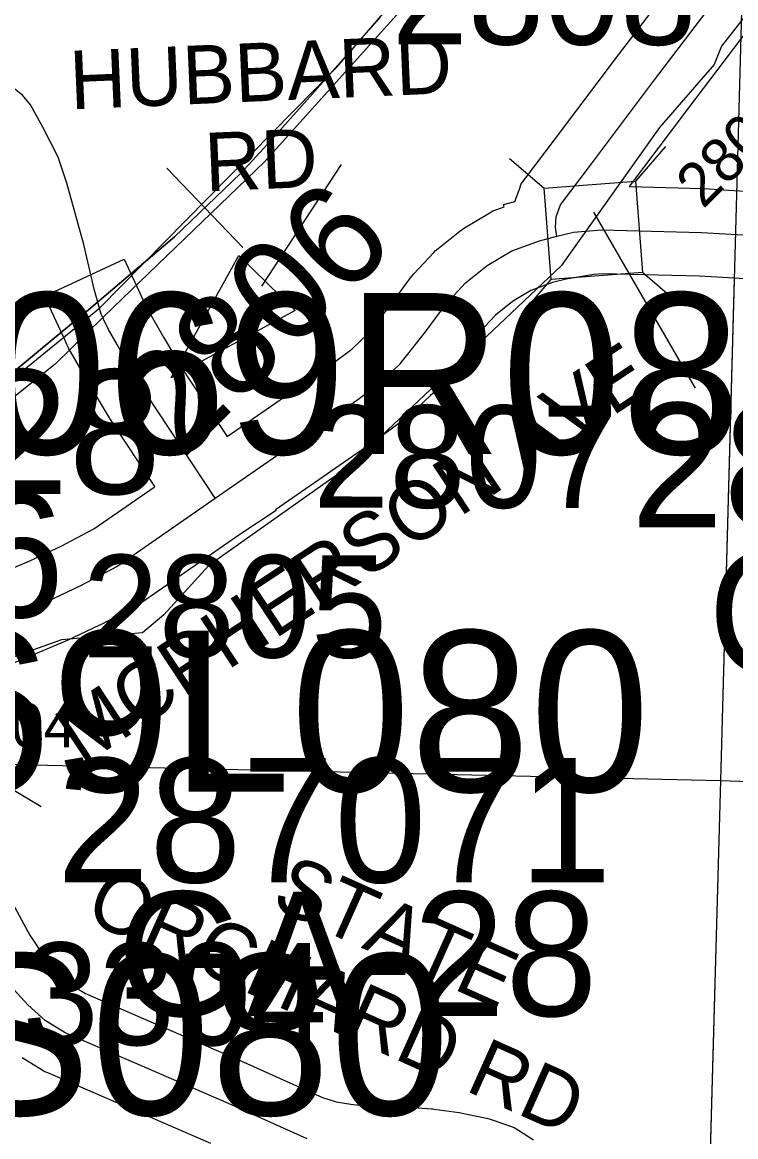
# Model space of a CAD drawing. Extents: x -132.8 to -73.3, y -60 to -26.
# Drawn here: x -119.386 to -118.899, y -49.632 to -48.87 of the extents above; entities that cross this region are included whole.
import ezdxf

# ---------------------------------------------------------------- set-up
doc = ezdxf.new("R2010")
doc.units = 0
for name, color, linetype in [('tdCoCityStreetMinor', 7, 'Continuous'), ('tdCoCorpBndry', 7, 'Continuous'), ('tdCoDirctArrow', 7, 'Continuous'), ('tdCoHydroRiver', 7, 'Continuous'), ('tdCoRRCL', 7, 'Continuous'), ('tdCoSecRdNmbr', 7, 'Continuous'), ('tdCoSecRdTxt', 7, 'Continuous'), ('tdCoSecRteBand', 7, 'Continuous'), ('tdCoSecRteCL', 7, 'Continuous'), ('tdCoSectLine', 7, 'Continuous'), ('tdCoSectLinePart', 7, 'Continuous'), ('tdCoStrucPriMaintName', 7, 'Continuous'), ('tdCoStrucSec', 7, 'Continuous'), ('tdCoStrucSecCoName', 7, 'Continuous'), ('tdCoStrucSecFHWANum', 7, 'Continuous'), ('tdCoSurfAsphalt', 7, 'Continuous'), ('tdCoSurfBitum', 7, 'Continuous'), ('tdCoSurfGravel', 7, 'Continuous')]:
    doc.layers.add(name, color=color, linetype=linetype)

msp = doc.modelspace()

# ---------------------------------------------------------------- linework, layer by layer
at = {"layer": 'tdCoCityStreetMinor'}
msp.add_lwpolyline([(-119.33141, -49.072), (-119.3325, -49.06967), (-119.33743, -49.05265), (-119.34434, -49.02207), (-119.35593, -48.98015), (-119.36185, -48.96239), (-119.37245, -48.94192), (-119.38083, -48.92663), (-119.38626, -48.91998), (-119.3939, -48.91406), (-119.40303, -48.90888), (-119.42005, -48.90148)], dxfattribs=at)
at = {"layer": 'tdCoCorpBndry'}
msp.add_lwpolyline([(-119.00578, -48.72624), (-119.22081, -48.96551), (-119.33038, -49.07099), (-119.33141, -49.072), (-119.36408, -49.10385), (-119.53196, -49.23787), (-119.64938, -49.34962), (-119.64913, -49.35561), (-119.64835, -49.37158), (-119.59049, -49.37291), (-119.48147, -49.47822), (-119.52515, -49.55206), (-119.49095, -49.575), (-119.51596, -49.62619), (-119.58687, -49.62388), (-119.59637, -49.87981), (-119.77692, -49.69204), (-119.78272, -49.68601), (-119.76001, -49.65569), (-119.7681, -49.60356), (-119.83422, -49.5474), (-119.96898, -49.71539)], dxfattribs=at)
at = {"layer": 'tdCoDirctArrow'}
msp.add_line((-119.16854, -48.96745), (-119.22286, -49.05067), dxfattribs=at)
msp.add_lwpolyline([(-119.19998, -49.06729), (-119.28465, -49.11334), (-119.23844, -49.02954)], close=True, dxfattribs=at)
at = {"layer": 'tdCoHydroRiver'}
msp.add_lwpolyline([(-118.87734, -48.84633), (-118.90841, -48.88651), (-118.91348, -48.89899), (-118.95095, -48.94216), (-119.0182, -49.03658), (-119.16235, -49.1731), (-119.25889, -49.24148), (-119.2898, -49.27536), (-119.30433, -49.28759), (-119.3597, -49.2924), (-119.40113, -49.30706), (-119.43493, -49.33139), (-119.51622, -49.36075), (-119.59469, -49.4028)], dxfattribs=at)
at = {"layer": 'tdCoRRCL'}
msp.add_line((-119.2876, -48.96991), (-119.23579, -49.02414), dxfattribs=at)
for points in [[(-120.90014, -50.91758), (-120.80482, -50.8333), (-120.69913, -50.71459), (-120.38749, -50.3671), (-120.27515, -50.19914), (-119.95857, -49.75638), (-119.76019, -49.4486), (-119.624, -49.31017), (-119.6013, -49.2871), (-119.53026, -49.22585), (-119.46076, -49.16298), (-119.40286, -49.1219), (-119.33353, -49.06534), (-119.1714, -48.90077), (-118.98751, -48.68786), (-118.88892, -48.59894), (-118.66302, -48.40922), (-118.39059, -48.19074)], [(-119.90915, -49.61729), (-119.88936, -49.59266), (-119.84545, -49.53539), (-119.80812, -49.49184), (-119.77519, -49.45616), (-119.72615, -49.40109), (-119.70382, -49.37876), (-119.6665, -49.34235), (-119.61984, -49.30045), (-119.58653, -49.27172), (-119.54628, -49.23897), (-119.50538, -49.20368), (-119.49834, -49.19761), (-119.46321, -49.17017), (-119.41874, -49.13083), (-119.36458, -49.08618), (-119.34116, -49.06678), (-119.28242, -49.01683), (-119.23723, -48.97365), (-119.21618, -48.95059), (-119.18819, -48.91912), (-119.15525, -48.88197), (-119.14189, -48.86697)], [(-119.14189, -48.86697), (-119.15525, -48.88197), (-119.18819, -48.91912), (-119.21618, -48.95059), (-119.23723, -48.97365), (-119.28242, -49.01683), (-119.34116, -49.06678), (-119.36458, -49.08618), (-119.41874, -49.13083), (-119.46321, -49.17017), (-119.49834, -49.19761), (-119.50538, -49.20368), (-119.54628, -49.23897), (-119.58653, -49.27172), (-119.61984, -49.30045), (-119.6665, -49.34235), (-119.70382, -49.37876), (-119.72615, -49.40109), (-119.77519, -49.45616), (-119.80812, -49.49184), (-119.84545, -49.53539), (-119.88936, -49.59266), (-119.90915, -49.61729)]]:
    msp.add_lwpolyline(points, dxfattribs=at)
at = {"layer": 'tdCoSecRteBand'}
for points in [[(-119.44208, -49.2641), (-119.3812, -49.23843), (-119.35977, -49.22841), (-119.33759, -49.21654), (-119.29631, -49.18792), (-119.2958, -49.18757), (-119.32619, -49.14173), (-119.32658, -49.14113), (-119.32695, -49.14051), (-119.3415, -49.1161), (-119.3416, -49.11593), (-119.3417, -49.11576), (-119.35354, -49.09529), (-119.35421, -49.09413), (-119.35477, -49.09292), (-119.35812, -49.08572), (-119.35861, -49.08466), (-119.37127, -49.05745), (-119.31687, -49.03215), (-119.30421, -49.05935), (-119.30372, -49.06041), (-119.30093, -49.06641), (-119.28986, -49.08555), (-119.27578, -49.10918), (-119.24648, -49.15339), (-119.17467, -49.10361), (-119.16121, -49.09363), (-119.15024, -49.08325), (-119.13468, -49.06368), (-119.12098, -49.04494), (-119.11993, -49.0435), (-119.11872, -49.0422), (-119.1054, -49.0279), (-119.1039, -49.02629), (-119.10218, -49.02491), (-119.08739, -49.01308), (-119.08584, -49.01184), (-119.08414, -49.01081), (-119.06737, -49.0007), (-119.06487, -48.9992), (-119.06213, -48.9982), (-119.05709, -48.99637), (-119.05749, -48.99481), (-119.04969, -48.99281), (-119.0469, -48.98492), (-119.04536, -48.98054), (-119.04256, -48.97683), (-119.02209, -48.94971), (-118.97894, -48.8925), (-118.9789, -48.89245), (-118.97887, -48.89241), (-118.93275, -48.83174)], [(-118.88523, -48.86836), (-118.93107, -48.92867), (-118.97171, -48.98255), (-118.9214, -48.98382), (-118.92087, -48.98384), (-118.92034, -48.98387), (-118.90007, -48.9851), (-118.88384, -48.98609)], [(-118.8887, -49.04591), (-118.90372, -49.04499), (-118.92345, -49.04379), (-118.9897, -49.04212), (-118.99579, -49.04259), (-119.01476, -49.04582), (-119.02403, -49.04819), (-119.03888, -49.05359), (-119.05146, -49.06117), (-119.06298, -49.07039), (-119.07359, -49.08178), (-119.08659, -49.09958), (-119.08696, -49.10007), (-119.08734, -49.10055), (-119.1046, -49.12226), (-119.10592, -49.12391), (-119.10746, -49.12537), (-119.12127, -49.13844), (-119.12257, -49.13967), (-119.12401, -49.14074), (-119.1393, -49.15209), (-119.13969, -49.15238), (-119.14009, -49.15265), (-119.21332, -49.20341), (-119.21298, -49.20392), (-119.23773, -49.22032), (-119.30482, -49.26683), (-119.30624, -49.26781), (-119.30775, -49.26862), (-119.33217, -49.28169), (-119.33288, -49.28208), (-119.33362, -49.28242), (-119.35631, -49.29303), (-119.35683, -49.29327), (-119.35736, -49.29349), (-119.41866, -49.31934)], [(-119.39884, -49.46192), (-119.3813, -49.4942), (-119.37062, -49.51044), (-119.36143, -49.52065), (-119.35282, -49.52831), (-119.34322, -49.53422), (-119.23347, -49.58173), (-119.23327, -49.58182), (-119.23306, -49.58191), (-119.18124, -49.60528), (-119.17182, -49.60811), (-119.16199, -49.60975), (-119.15621, -49.61034), (-119.12584, -49.61162), (-119.12539, -49.61164), (-119.12493, -49.61167), (-119.10679, -49.61299), (-119.10582, -49.61306), (-119.10485, -49.61319), (-119.08776, -49.61556), (-119.08678, -49.61569), (-119.08581, -49.61589), (-119.06925, -49.61931), (-119.06722, -49.61973), (-119.06526, -49.62043), (-119.05343, -49.62463), (-119.05019, -49.62578), (-119.04729, -49.62764), (-119.03704, -49.63421)], [(-119.25752, -49.6367), (-119.36903, -49.58842), (-119.37101, -49.58757), (-119.37284, -49.58644), (-119.38651, -49.57803)]]:
    msp.add_lwpolyline(points, dxfattribs=at)
at = {"layer": 'tdCoSecRteCL'}
for points in [[(-119.021, -49.01645), (-119.02206, -49.01019), (-119.02157, -49.00329), (-119.01861, -48.9949), (-118.99814, -48.96777), (-118.95499, -48.91056), (-118.90887, -48.8499)], [(-119.021, -49.01645), (-119.00971, -49.01357), (-118.99047, -49.01209), (-118.92216, -49.01382), (-118.90189, -49.01505), (-118.88566, -49.01603), (-118.86495, -49.01899), (-118.83832, -49.02763), (-118.79886, -49.04513), (-118.70416, -49.08977), (-118.64473, -49.1169), (-118.60577, -49.13761), (-118.55225, -49.16893), (-118.52019, -49.18792), (-118.50466, -49.1968), (-118.49109, -49.20296), (-118.47605, -49.20814), (-118.45312, -49.21258), (-118.42993, -49.21332), (-118.40577, -49.21061), (-118.28789, -49.19754)], [(-119.25456, -49.19549), (-119.15718, -49.12799), (-119.14189, -49.11665), (-119.12808, -49.10358), (-119.11082, -49.08188), (-119.09676, -49.06264), (-119.08344, -49.04834), (-119.06865, -49.0365), (-119.05188, -49.02639), (-119.03289, -49.01949), (-119.021, -49.01645)], [(-119.25456, -49.19549), (-119.30118, -49.12515), (-119.31573, -49.10074), (-119.32757, -49.08027), (-119.33092, -49.07306), (-119.33141, -49.072)], [(-119.47944, -49.31285), (-119.43042, -49.29174), (-119.36901, -49.26585), (-119.34633, -49.25524), (-119.32191, -49.24217), (-119.25456, -49.19549)], [(-119.19177, -49.63345), (-119.24539, -49.60926), (-119.35711, -49.56089), (-119.37078, -49.55248), (-119.38261, -49.54196), (-119.39444, -49.52882), (-119.40706, -49.50963), (-119.4252, -49.47625), (-119.45753, -49.4192), (-119.46752, -49.40185), (-119.47278, -49.39055), (-119.47541, -49.37846), (-119.47672, -49.35296), (-119.47672, -49.33272), (-119.47751, -49.32115), (-119.47944, -49.31285)]]:
    msp.add_lwpolyline(points, dxfattribs=at)
at = {"layer": 'tdCoSectLine'}
for points in [[(-118.90901, -49.38858), (-118.88204, -48.40349)], [(-119.8897, -49.36604), (-119.39936, -49.37731), (-118.90901, -49.38858)], [(-118.93694, -50.39408), (-118.92306, -49.89468), (-118.90901, -49.38858)], [(-118.90901, -49.38858), (-117.89784, -49.42438)]]:
    msp.add_lwpolyline(points, dxfattribs=at)
at = {"layer": 'tdCoSectLinePart'}
for points in [[(-118.90901, -49.38858), (-118.89961, -49.04525)], [(-119.44558, -49.37625), (-119.39936, -49.37731), (-118.90901, -49.38858)], [(-118.91991, -49.78124), (-118.90901, -49.38858)], [(-118.90901, -49.38858), (-118.15995, -49.4151)]]:
    msp.add_lwpolyline(points, dxfattribs=at)
at = {"layer": 'tdCoStrucSec'}
for points in [[(-118.94689, -48.95515), (-118.96725, -48.9789), (-118.96245, -49.04128)], [(-119.05337, -48.96334), (-119.02963, -48.9837), (-118.96725, -48.9789)], [(-119.04518, -49.06982), (-119.02483, -49.04607), (-119.02963, -48.9837)], [(-118.93921, -49.0612), (-118.96245, -49.04128), (-119.02483, -49.04607)]]:
    msp.add_lwpolyline(points, dxfattribs=at)
at = {"layer": 'tdCoStrucSecFHWANum'}
for p, q in [((-118.92632, -49.12028), (-118.99586, -49.00007)), ((-119.37358, -49.40657), (-119.47157, -49.34804))]:
    msp.add_line(p, q, dxfattribs=at)
at = {"layer": 'tdCoSurfAsphalt'}
msp.add_lwpolyline([(-119.43042, -49.29174), (-119.36901, -49.26585), (-119.34633, -49.25524), (-119.32191, -49.24217), (-119.25456, -49.19549), (-119.15718, -49.12799), (-119.14189, -49.11665), (-119.12808, -49.10358), (-119.11082, -49.08188), (-119.09676, -49.06264), (-119.08344, -49.04834), (-119.06865, -49.0365), (-119.05188, -49.02639), (-119.03289, -49.01949), (-119.021, -49.01645), (-119.00971, -49.01357), (-118.99047, -49.01209), (-118.92216, -49.01382), (-118.90189, -49.01505), (-118.88566, -49.01603)], dxfattribs=at)
at = {"layer": 'tdCoSurfBitum'}
for points in [[(-119.021, -49.01645), (-119.02206, -49.01019), (-119.02157, -49.00329), (-119.01861, -48.9949), (-118.99814, -48.96777), (-118.95499, -48.91056), (-118.90887, -48.8499)], [(-119.19177, -49.63345), (-119.24539, -49.60926), (-119.35711, -49.56089), (-119.37078, -49.55248), (-119.38261, -49.54196), (-119.39444, -49.52882), (-119.40706, -49.50963), (-119.4252, -49.47625), (-119.45753, -49.4192), (-119.46752, -49.40185), (-119.47278, -49.39055), (-119.47541, -49.37846), (-119.47672, -49.35296), (-119.47672, -49.33272), (-119.47751, -49.32115), (-119.47944, -49.31285)]]:
    msp.add_lwpolyline(points, dxfattribs=at)
at = {"layer": 'tdCoSurfGravel'}
msp.add_lwpolyline([(-119.25456, -49.19549), (-119.30118, -49.12515), (-119.31573, -49.10074), (-119.32757, -49.08027), (-119.33092, -49.07306), (-119.33141, -49.072)], dxfattribs=at)

# ---------------------------------------------------------------- texts
at = {"layer": 'tdCoSecRdNmbr'}
for s, height, rotation, p in [('2808', 0.07, 359.91116, (-119.13397, -48.88529)), ('2809', 0.03, 44.91106, (-118.92108, -48.99838)), ('2806', 0.07, 44.91093, (-119.27747, -49.17008)), ('2807', 0.07, 359.91093, (-119.18765, -49.20193)), ('2805', 0.07, 359.91076, (-119.34533, -49.30426)), ('2804', 0.03, 359.91079, (-119.43878, -49.36567)), ('3304', 0.07, 359.91079, (-119.38633, -49.56926))]:
    msp.add_text(s, height=height, rotation=rotation, dxfattribs=at).set_placement(p)
at = {"layer": 'tdCoSecRdTxt'}
for s, rotation, p in [('HUBBARD', 2.46419, (-119.35331, -48.92977)), ('RD', 2.46419, (-119.261, -48.98586)), ('MCPHERSON AVE', 33.43019, (-119.34559, -49.37907)), ('STATE', 335.84921, (-119.21756, -49.47472)), ('ORCHARD RD', 335.84921, (-119.34497, -49.48335))]:
    msp.add_text(s, height=0.04, rotation=rotation, dxfattribs=at).set_placement(p)
at = {"layer": 'tdCoStrucPriMaintName'}
for s, p in [('78069R080', (-119.57402, -49.16529)), ('78069R080', (-119.57402, -49.16529)), ('78069R080', (-119.57402, -49.16529)), ('78069L080', (-119.69383, -49.39612)), ('78069L080', (-119.69383, -49.39612)), ('78069L080', (-119.69383, -49.39612)), ('78069S080', (-119.84677, -49.61713)), ('78069S080', (-119.84677, -49.61713)), ('78069S080', (-119.84677, -49.61713))]:
    msp.add_text(s, height=0.11, dxfattribs=at).set_placement(p)
at = {"layer": 'tdCoStrucSecCoName'}
for s, p in [('CB 28', (-119.60746, -49.19265)), ('GA-29', (-118.91778, -49.31626)), ('GA-28', (-119.32163, -49.54948))]:
    msp.add_text(s, height=0.085, dxfattribs=at).set_placement(p)
at = {"layer": 'tdCoStrucSecFHWANum'}
for s, p in [('287081', (-118.97035, -49.21545)), ('287086', (-119.73694, -49.2769)), ('287071', (-119.3629, -49.45816))]:
    msp.add_text(s, height=0.085, dxfattribs=at).set_placement(p)

doc.saveas('drawing.dxf')
